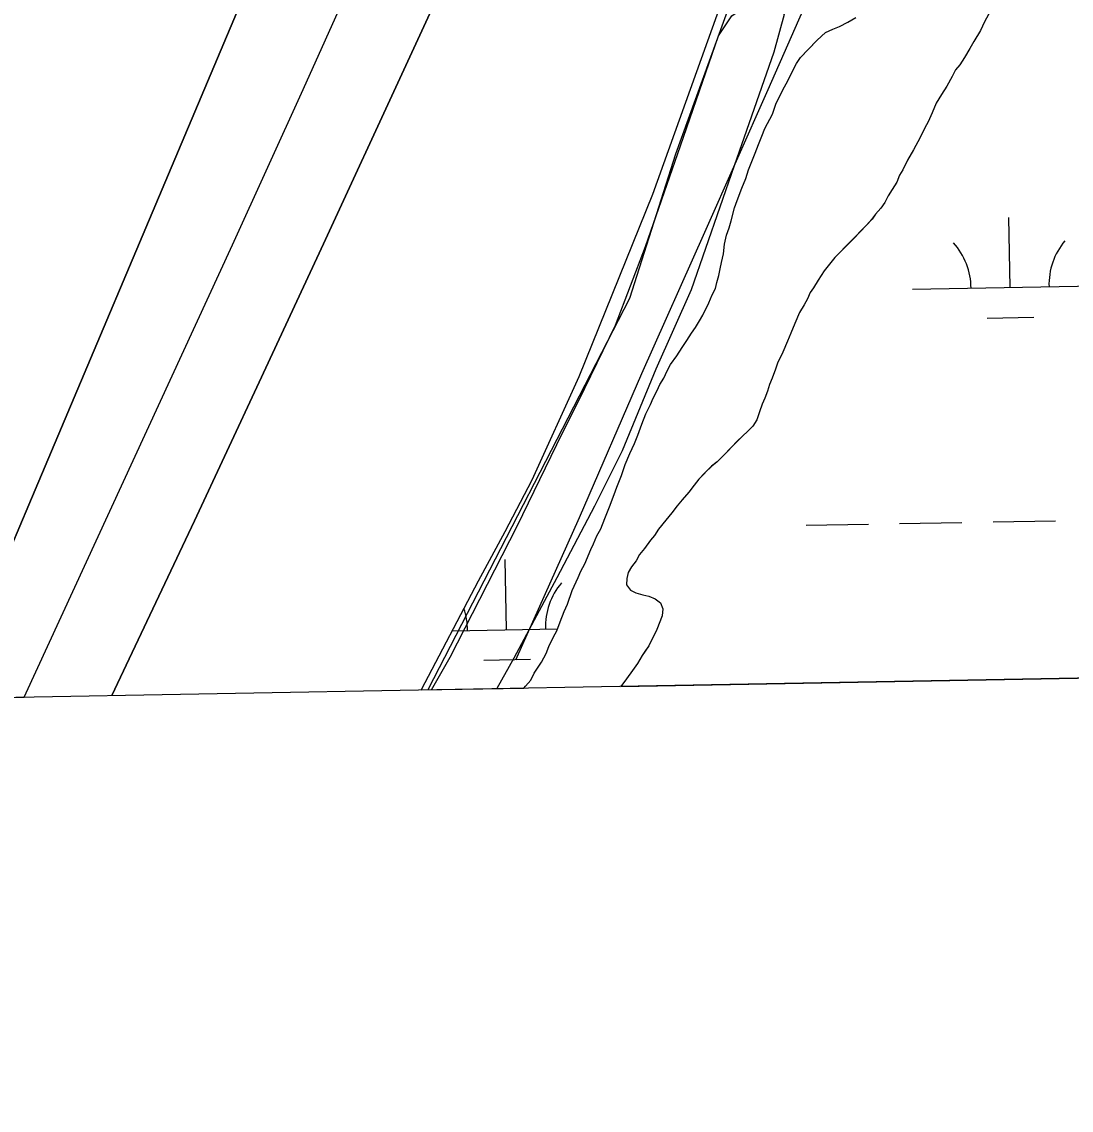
# Model space of a CAD drawing. Extents: x 3925854 to 3964121, y 224593 to 250589.
# Drawn here: x 3941766 to 3942305, y 230028 to 230586 of the extents above; entities that cross this region are included whole.
import ezdxf

# ---------------------------------------------------------------- set-up
doc = ezdxf.new("R2010")
doc.units = 0
for name, color, linetype in [('V-GRID-FRAM', 7, 'Continuous'), ('V-RIVR-EDGE', 7, 'Continuous'), ('V-RIVR-JETY', 7, 'Continuous'), ('V-RRAP-FSHR', 7, 'Continuous'), ('V-TOPO-DPTH', 7, 'Continuous'), ('V-TOPO-MINR', 7, 'Continuous'), ('V-TOPO-SHOR', 7, 'Continuous'), ('V-WETL-SWMP', 7, 'Continuous')]:
    doc.layers.add(name, color=color, linetype=linetype)

msp = doc.modelspace()

# ---------------------------------------------------------------- linework, layer by layer
at = {"layer": 'V-GRID-FRAM'}
msp.add_lwpolyline([(3929791.517, 248207.597), (3961703.892, 248787.859), (3962042.387, 230608.264), (3930114.146, 230027.713), (3929791.517, 248207.597)], dxfattribs=at)
at = {"layer": 'V-RIVR-EDGE'}
msp.add_lwpolyline([(3942651.892, 231927.962), (3942619.619, 231873.648), (3942581.048, 231802.016), (3942499.97, 231687.091), (3942487.376, 231656.391), (3942472.42, 231604.439), (3942450.379, 231502.108), (3942379.534, 231258.088), (3942329.943, 231072.317), (3942271.693, 230936.926), (3942175.66, 230722.818), (3942101.666, 230518.156), (3942078.051, 230444.162), (3941974.593, 230243.371)], dxfattribs=at)
at = {"layer": 'V-RIVR-JETY'}
msp.add_lwpolyline([(3941976.507, 230243.406), (3941986.062, 230260.174), (3942020.38, 230327.37), (3942040.797, 230369.26), (3942055.055, 230398.112), (3942070.849, 230430.518), (3942086.17, 230470.782), (3942104.129, 230522.477), (3942123.614, 230578.908), (3942130.587, 230589.203), (3942141.915, 230596.789), (3942149.775, 230597.262), (3942154.117, 230595.732), (3942157.322, 230589.867), (3942152.011, 230570.544), (3942131.761, 230512.141), (3942109.597, 230448.606), (3942091.526, 230407.918), (3942074.255, 230366.061), (3942059.993, 230337.602), (3942040.703, 230300.837), (3942018.705, 230259.719), (3942009.909, 230244.014)], dxfattribs=at)
at = {"layer": 'V-RRAP-FSHR'}
msp.add_lwpolyline([(3942019.709, 230258.709), (3942052.329, 230331.886), (3942084.358, 230405.659), (3942116.685, 230478.245), (3942149.109, 230551.422), (3942181.324, 230624.607), (3942213.625, 230697.794), (3942245.924, 230770.984), (3942277.271, 230844.583), (3942307.631, 230918.593), (3942335.737, 230993.493), (3942361.708, 231069.142), (3942385.739, 231145.643), (3942407.362, 231222.473)], dxfattribs=at)
at = {"layer": 'V-TOPO-DPTH'}
for points in [[(3942389.575, 231888.639), (3942369.916, 231830.332), (3942358.587, 231797.512), (3942346.946, 231764.805), (3942334.835, 231732.27), (3942322.412, 231699.848), (3942042.489, 230984.756), (3942040.664, 230980.146), (3942038.814, 230975.547), (3942036.928, 230970.961), (3942035.018, 230966.386), (3941769.88, 230338.258), (3941751.191, 230294.494)], [(3942389.575, 231888.639), (3942369.916, 231830.332), (3942358.587, 231797.512), (3942346.946, 231764.805), (3942334.835, 231732.27), (3942322.412, 231699.848), (3942042.489, 230984.756), (3942040.664, 230980.146), (3942038.814, 230975.547), (3942036.928, 230970.961), (3942035.018, 230966.386), (3941769.88, 230338.258), (3941751.191, 230294.494)], [(3941767.509, 230239.606), (3941874.254, 230471.617), (3941910.603, 230551.439), (3941946.536, 230631.447), (3941981.845, 230711.733), (3942016.737, 230792.203), (3942061.504, 230896.56), (3942073.537, 230925.057), (3942085.352, 230953.643), (3942096.841, 230982.362), (3942108.112, 231011.169), (3942154.082, 231130.664), (3942187.747, 231219.441), (3942220.842, 231308.428), (3942253.083, 231397.728), (3942284.755, 231487.236), (3942410.716, 231848.725), (3942417.377, 231868.213), (3942423.884, 231887.751)], [(3941767.509, 230239.606), (3941874.254, 230471.617), (3941910.603, 230551.439), (3941946.536, 230631.447), (3941981.845, 230711.733), (3942016.737, 230792.203), (3942061.504, 230896.56), (3942073.537, 230925.057), (3942085.352, 230953.643), (3942096.841, 230982.362), (3942108.112, 231011.169), (3942154.082, 231130.664), (3942187.747, 231219.441), (3942220.842, 231308.428), (3942253.083, 231397.728), (3942284.755, 231487.236), (3942410.716, 231848.725), (3942417.377, 231868.213), (3942423.884, 231887.751)], [(3942464.376, 231877.037), (3942453.936, 231845.495), (3942443.278, 231814.023), (3942390.361, 231660.371), (3942352.903, 231552.189), (3942315.207, 231444.091), (3942277.152, 231336.118), (3942238.859, 231228.229), (3942137.568, 230944.341), (3942135.159, 230937.866), (3942132.635, 230931.437), (3942129.939, 230925.079), (3942127.128, 230918.768), (3941921.022, 230472.261), (3941888.03, 230401.151), (3941854.856, 230330.127), (3941821.407, 230259.232), (3941812.474, 230240.424)], [(3941726.951, 230238.869), (3941767.509, 230239.606)]]:
    msp.add_lwpolyline(points, dxfattribs=at)
at = {"layer": 'V-TOPO-MINR'}
for points in [[(3941751.191, 230294.494), (3941769.88, 230338.258), (3942035.018, 230966.386), (3942036.928, 230970.961), (3942038.814, 230975.547), (3942040.664, 230980.146), (3942042.489, 230984.756), (3942322.412, 231699.848), (3942334.835, 231732.27), (3942346.946, 231764.805), (3942358.587, 231797.512), (3942369.916, 231830.332), (3942389.575, 231888.639)], [(3941767.509, 230239.606), (3941874.254, 230471.617), (3941910.603, 230551.439), (3941946.536, 230631.447), (3941981.845, 230711.733), (3942016.737, 230792.203), (3942061.504, 230896.56), (3942073.537, 230925.057), (3942085.352, 230953.643), (3942096.841, 230982.362), (3942108.112, 231011.169), (3942154.082, 231130.664), (3942187.747, 231219.441), (3942220.842, 231308.428), (3942253.083, 231397.728), (3942284.755, 231487.236), (3942410.716, 231848.725), (3942417.377, 231868.213), (3942423.884, 231887.751)], [(3941812.474, 230240.424), (3941821.407, 230259.232), (3941854.856, 230330.127), (3941888.03, 230401.151), (3941921.022, 230472.261), (3942127.128, 230918.768), (3942129.939, 230925.079), (3942132.635, 230931.437), (3942135.159, 230937.866), (3942137.568, 230944.341), (3942238.859, 231228.229), (3942277.152, 231336.118), (3942315.207, 231444.091), (3942352.903, 231552.189), (3942390.361, 231660.371), (3942443.278, 231814.023), (3942453.936, 231845.495), (3942464.376, 231877.037)]]:
    msp.add_lwpolyline(points, dxfattribs=at)
at = {"layer": 'V-TOPO-SHOR'}
for points in [[(3942118.715, 230441.88), (3942120.421, 230446.093), (3942122.135, 230449.255), (3942122.803, 230452.409), (3942123.817, 230455.913), (3942124.478, 230459.415), (3942125.146, 230462.567), (3942126.149, 230467.122), (3942126.798, 230472.023), (3942127.802, 230476.575), (3942129.16, 230480.436), (3942130.174, 230483.94), (3942131.853, 230490.598), (3942133.213, 230494.457), (3942135.595, 230500.773), (3942137.643, 230505.686), (3942138.994, 230510.245), (3942140.698, 230514.455), (3942142.404, 230518.668), (3942144.106, 230523.229), (3942145.81, 230527.44), (3942147.518, 230531.302), (3942151.288, 230538.679), (3942153.33, 230544.293), (3942155.042, 230547.807), (3942157.439, 230552.722), (3942159.155, 230555.886), (3942160.867, 230559.399), (3942163.609, 230564.668), (3942165.674, 230567.836), (3942169.481, 230571.719), (3942174.322, 230576.661), (3942178.478, 230580.548), (3942182.305, 230582.334), (3942185.785, 230583.768), (3942189.959, 230585.908), (3942194.126, 230588.396)], [(3942263.197, 230591.753), (3942260.109, 230586.127), (3942258.057, 230581.564), (3942254.618, 230575.936)], [(3942254.618, 230575.936), (3942252.558, 230572.422), (3942249.807, 230567.849), (3942247.399, 230563.98), (3942245.326, 230561.512), (3942243.614, 230558), (3942240.868, 230553.078), (3942238.115, 230548.856), (3942235.365, 230544.284), (3942233.317, 230539.369), (3942231.267, 230534.806), (3942229.553, 230531.642), (3942227.155, 230526.725), (3942223.722, 230520.399), (3942220.632, 230515.125), (3942218.233, 230510.208), (3942216.515, 230507.394), (3942215.153, 230503.886), (3942212.745, 230500.015), (3942210.68, 230496.849), (3942208.968, 230493.336), (3942206.9, 230490.518), (3942204.135, 230487.346), (3942202.413, 230484.88), (3942199.648, 230481.708), (3942196.189, 230478.177), (3942193.076, 230475.001), (3942189.963, 230471.822), (3942186.848, 230468.646), (3942183.389, 230465.115), (3942181.316, 230462.647), (3942177.863, 230458.418), (3942174.769, 230453.494), (3942172.36, 230449.626), (3942170.638, 230447.16), (3942169.272, 230444.002), (3942167.556, 230440.838), (3942165.149, 230436.969), (3942162.759, 230431.352), (3942160.711, 230426.438), (3942159.007, 230422.228), (3942156.617, 230416.61), (3942153.877, 230410.99), (3942152.861, 230407.834), (3942151.159, 230403.273), (3942149.793, 230400.113), (3942148.78, 230396.607), (3942147.418, 230393.099), (3942146.052, 230389.939), (3942144.692, 230386.08), (3942143.336, 230381.874), (3942141.272, 230378.706), (3942138.505, 230375.881), (3942136.08, 230373.76), (3942133.311, 230370.936), (3942130.544, 230368.111), (3942126.047, 230363.522), (3942122.934, 230360.345), (3942120.159, 230358.219), (3942116.7, 230354.691), (3942113.585, 230351.512), (3942111.17, 230348.342), (3942108.409, 230344.819), (3942104.955, 230340.938), (3942102.54, 230337.768), (3942099.779, 230334.246), (3942096.672, 230330.371), (3942092.873, 230325.787), (3942090.809, 230322.621), (3942088.736, 230320.153), (3942085.634, 230315.926), (3942083.219, 230312.758), (3942081.505, 230309.594), (3942079.088, 230306.424), (3942077.37, 230303.61), (3942076.702, 230300.458), (3942076.385, 230297.31), (3942078.511, 230294.535), (3942081.321, 230293.165), (3942084.827, 230292.151), (3942087.979, 230291.483), (3942091.139, 230290.117), (3942093.955, 230288.051), (3942095.034, 230284.915), (3942094.721, 230281.415), (3942091.997, 230274.399), (3942090.627, 230271.587), (3942087.886, 230265.967), (3942086.164, 230263.504), (3942084.442, 230261.04), (3942082.037, 230256.821), (3942079.627, 230253.302), (3942076.524, 230249.075), (3942073.584, 230245.171)], [(3942023.791, 230244.266), (3942024.587, 230245.194), (3942027.352, 230248.369), (3942029.064, 230251.881), (3942032.851, 230257.511), (3942035.251, 230262.08), (3942036.613, 230265.588), (3942039.011, 230270.506), (3942040.725, 230273.67), (3942042.427, 230278.231), (3942044.471, 230283.494), (3942046.181, 230287.357), (3942048.555, 230294.371), (3942051.635, 230301.043), (3942053.001, 230304.201), (3942055.057, 230308.068), (3942058.129, 230315.439), (3942059.497, 230318.249), (3942061.203, 230322.461), (3942063.265, 230325.978), (3942065.309, 230331.239), (3942067.695, 230337.207), (3942070.077, 230343.521), (3942071.437, 230347.381), (3942073.823, 230353.347), (3942075.865, 230358.961), (3942078.253, 230364.576), (3942080.647, 230369.844), (3942082.353, 230374.055), (3942084.393, 230379.668), (3942086.436, 230384.932), (3942088.833, 230389.849), (3942090.199, 230393.009), (3942092.257, 230396.873), (3942093.623, 230400.033), (3942095.687, 230403.202), (3942097.397, 230407.062), (3942099.112, 230410.226), (3942102.212, 230414.802), (3942104.965, 230419.023), (3942107.375, 230422.543), (3942109.784, 230426.412), (3942111.852, 230429.23), (3942113.915, 230432.744), (3942115.633, 230435.558), (3942117.345, 230439.07), (3942118.715, 230441.88)]]:
    msp.add_lwpolyline(points, dxfattribs=at)
at = {"layer": 'V-WETL-SWMP'}
for p, q in [((3942139.948, 230637.507), (3942089.8, 230497.469)), ((3942189.958, 230585.908), (3942194.127, 230588.397)), ((3942178.478, 230580.549), (3942182.305, 230582.335)), ((3942182.305, 230582.335), (3942185.785, 230583.768)), ((3942185.785, 230583.768), (3942189.958, 230585.908)), ((3942258.057, 230581.564), (3942254.618, 230575.937)), ((3942260.108, 230586.128), (3942258.057, 230581.564)), ((3942165.674, 230567.836), (3942174.323, 230576.662)), ((3942174.323, 230576.662), (3942178.478, 230580.549)), ((3942254.618, 230575.937), (3942252.557, 230572.421)), ((3942252.557, 230572.421), (3942249.807, 230567.849)), ((3942160.866, 230559.399), (3942163.609, 230564.669)), ((3942163.609, 230564.669), (3942165.674, 230567.836)), ((3942247.4, 230563.98), (3942245.327, 230561.512)), ((3942249.807, 230567.849), (3942247.4, 230563.98)), ((3942159.154, 230555.886), (3942160.866, 230559.399)), ((3942245.327, 230561.512), (3942243.615, 230558)), ((3942157.439, 230552.723), (3942159.154, 230555.886)), ((3942240.869, 230553.078), (3942238.115, 230548.856)), ((3942243.615, 230558), (3942240.869, 230553.078)), ((3942153.33, 230544.293), (3942157.439, 230552.723)), ((3942238.115, 230548.856), (3942235.366, 230544.285)), ((3942151.289, 230538.68), (3942153.33, 230544.293)), ((3942235.366, 230544.285), (3942233.318, 230539.37)), ((3942147.519, 230531.302), (3942151.289, 230538.68)), ((3942233.318, 230539.37), (3942231.267, 230534.806)), ((3942145.811, 230527.44), (3942147.519, 230531.302)), ((3942229.552, 230531.643), (3942227.155, 230526.725)), ((3942231.267, 230534.806), (3942229.552, 230531.643)), ((3942144.106, 230523.228), (3942145.811, 230527.44)), ((3942227.155, 230526.725), (3942223.723, 230520.399)), ((3942142.404, 230518.667), (3942144.106, 230523.228)), ((3942223.723, 230520.399), (3942220.631, 230515.125)), ((3942138.994, 230510.244), (3942142.404, 230518.667)), ((3942220.631, 230515.125), (3942218.234, 230510.207)), ((3942137.642, 230505.686), (3942138.994, 230510.244)), ((3942218.234, 230510.207), (3942216.515, 230507.394)), ((3942135.595, 230500.772), (3942137.642, 230505.686)), ((3942215.153, 230503.885), (3942212.745, 230500.015)), ((3942216.515, 230507.394), (3942215.153, 230503.885)), ((3942089.8, 230497.469), (3942052.014, 230403.989)), ((3942133.212, 230494.457), (3942135.595, 230500.772)), ((3942212.745, 230500.015), (3942210.68, 230496.849)), ((3942131.853, 230490.598), (3942133.212, 230494.457)), ((3942208.968, 230493.336), (3942206.899, 230490.519)), ((3942210.68, 230496.849), (3942208.968, 230493.336)), ((3942130.173, 230483.94), (3942131.853, 230490.598)), ((3942204.135, 230487.345), (3942202.412, 230484.881)), ((3942206.899, 230490.519), (3942204.135, 230487.345)), ((3942127.801, 230476.576), (3942129.16, 230480.435)), ((3942129.16, 230480.435), (3942130.173, 230483.94)), ((3942199.648, 230481.708), (3942183.389, 230465.115)), ((3942202.412, 230484.881), (3942199.648, 230481.708)), ((3942273.221, 230449.786), (3942272.566, 230485.78)), ((3942126.798, 230472.022), (3942127.801, 230476.576)), ((3942126.149, 230467.122), (3942126.798, 230472.022)), ((3942125.146, 230462.568), (3942126.149, 230467.122)), ((3942183.389, 230465.115), (3942181.317, 230462.648)), ((3942123.816, 230455.914), (3942124.479, 230459.416)), ((3942124.479, 230459.416), (3942125.146, 230462.568)), ((3942177.864, 230458.418), (3942174.768, 230453.494)), ((3942181.317, 230462.648), (3942177.864, 230458.418)), ((3942122.135, 230449.256), (3942122.803, 230452.409)), ((3942122.803, 230452.409), (3942123.816, 230455.914)), ((3942174.768, 230453.494), (3942172.361, 230449.625)), ((3942120.42, 230446.093), (3942122.135, 230449.256)), ((3942170.638, 230447.161), (3942169.272, 230444.001)), ((3942172.361, 230449.625), (3942170.638, 230447.161)), ((3942223.229, 230448.877), (3942323.213, 230450.695)), ((3942115.633, 230435.559), (3942118.715, 230441.881)), ((3942118.715, 230441.881), (3942120.42, 230446.093)), ((3942169.272, 230444.001), (3942167.556, 230440.838)), ((3942113.914, 230432.745), (3942115.633, 230435.559)), ((3942165.149, 230436.969), (3942162.759, 230431.352)), ((3942167.556, 230440.838), (3942165.149, 230436.969)), ((3942111.852, 230429.229), (3942113.914, 230432.745)), ((3942162.759, 230431.352), (3942160.712, 230426.438)), ((3942261.503, 230434.139), (3942285.499, 230434.575)), ((3942107.376, 230422.543), (3942109.784, 230426.412)), ((3942109.784, 230426.412), (3942111.852, 230429.229)), ((3942160.712, 230426.438), (3942159.007, 230422.227)), ((3942102.212, 230414.801), (3942104.965, 230419.023)), ((3942104.965, 230419.023), (3942107.376, 230422.543)), ((3942159.007, 230422.227), (3942156.617, 230416.61)), ((3942099.112, 230410.226), (3942102.212, 230414.801)), ((3942156.617, 230416.61), (3942153.877, 230410.99)), ((3942097.397, 230407.063), (3942099.112, 230410.226)), ((3942152.861, 230407.834), (3942151.159, 230403.273)), ((3942153.877, 230410.99), (3942152.861, 230407.834)), ((3942052.014, 230403.989), (3942027.817, 230351.012)), ((3942093.623, 230400.034), (3942095.688, 230403.201)), ((3942095.688, 230403.201), (3942097.397, 230407.063)), ((3942151.159, 230403.273), (3942149.793, 230400.113)), ((3942090.199, 230393.009), (3942092.257, 230396.874)), ((3942092.257, 230396.874), (3942093.623, 230400.034)), ((3942148.78, 230396.608), (3942147.418, 230393.099)), ((3942149.793, 230400.113), (3942148.78, 230396.608)), ((3942088.833, 230389.849), (3942090.199, 230393.009)), ((3942147.418, 230393.099), (3942146.051, 230389.939)), ((3942086.436, 230384.932), (3942088.833, 230389.849)), ((3942144.692, 230386.081), (3942143.337, 230381.873)), ((3942146.051, 230389.939), (3942144.692, 230386.081)), ((3942084.392, 230379.668), (3942086.436, 230384.932)), ((3942143.337, 230381.873), (3942141.272, 230378.706)), ((3942082.352, 230374.055), (3942084.392, 230379.668)), ((3942138.504, 230375.882), (3942136.079, 230373.76)), ((3942141.272, 230378.706), (3942138.504, 230375.882)), ((3942078.253, 230364.576), (3942080.647, 230369.843)), ((3942080.647, 230369.843), (3942082.352, 230374.055)), ((3942136.079, 230373.76), (3942122.933, 230360.345)), ((3942075.864, 230358.96), (3942078.253, 230364.576)), ((3942073.823, 230353.347), (3942075.864, 230358.96)), ((3942120.158, 230358.22), (3942113.585, 230351.512)), ((3942122.933, 230360.345), (3942120.158, 230358.22)), ((3942071.437, 230347.381), (3942073.823, 230353.347)), ((3942027.817, 230351.012), (3942014.086, 230324.507)), ((3942070.078, 230343.522), (3942071.437, 230347.381)), ((3942111.171, 230348.342), (3942108.41, 230344.819)), ((3942113.585, 230351.512), (3942111.171, 230348.342)), ((3942067.695, 230337.207), (3942070.078, 230343.522)), ((3942104.954, 230340.939), (3942102.539, 230337.769)), ((3942108.41, 230344.819), (3942104.954, 230340.939)), ((3942065.309, 230331.24), (3942067.695, 230337.207)), ((3942102.539, 230337.769), (3942099.779, 230334.246)), ((3942063.265, 230325.977), (3942065.309, 230331.24)), ((3942096.672, 230330.37), (3942092.874, 230325.787)), ((3942099.779, 230334.246), (3942096.672, 230330.37)), ((3942264.562, 230329.537), (3942296.556, 230330.119)), ((3942014.086, 230324.507), (3942000.343, 230299.168)), ((3942061.203, 230322.461), (3942063.265, 230325.977)), ((3942092.874, 230325.787), (3942090.809, 230322.621)), ((3942168.577, 230327.792), (3942200.572, 230328.374)), ((3942216.569, 230328.665), (3942248.564, 230329.246)), ((3942059.498, 230318.249), (3942061.203, 230322.461)), ((3942088.737, 230320.153), (3942085.634, 230315.927)), ((3942090.809, 230322.621), (3942088.737, 230320.153)), ((3942055.058, 230308.068), (3942058.129, 230315.439)), ((3942058.129, 230315.439), (3942059.498, 230318.249)), ((3942083.219, 230312.757), (3942081.504, 230309.594)), ((3942085.634, 230315.927), (3942083.219, 230312.757)), ((3942014.933, 230274.248), (3942014.279, 230310.242)), ((3942053, 230304.202), (3942055.058, 230308.068)), ((3942081.504, 230309.594), (3942079.089, 230306.424)), ((3942051.634, 230301.043), (3942053, 230304.202)), ((3942077.37, 230303.61), (3942076.703, 230300.458)), ((3942079.089, 230306.424), (3942077.37, 230303.61)), ((3942000.343, 230299.168), (3941971.209, 230243.31)), ((3942048.555, 230294.371), (3942051.634, 230301.043)), ((3942076.703, 230300.458), (3942076.385, 230297.309)), ((3942076.385, 230297.309), (3942078.51, 230294.534)), ((3942046.18, 230287.356), (3942048.555, 230294.371)), ((3942078.51, 230294.534), (3942081.32, 230293.165)), ((3942081.32, 230293.165), (3942084.826, 230292.151)), ((3942084.826, 230292.151), (3942087.978, 230291.484)), ((3942087.978, 230291.484), (3942091.138, 230290.118)), ((3942044.471, 230283.494), (3942046.18, 230287.356)), ((3942091.138, 230290.118), (3942093.955, 230288.05)), ((3942093.955, 230288.05), (3942095.035, 230284.915)), ((3942095.035, 230284.915), (3942094.721, 230281.416)), ((3942042.427, 230278.231), (3942044.471, 230283.494)), ((3942094.721, 230281.416), (3942091.996, 230274.398)), ((3941987.081, 230273.741), (3942041.119, 230274.724)), ((3942039.01, 230270.506), (3942040.726, 230273.67)), ((3942040.726, 230273.67), (3942042.427, 230278.231)), ((3942091.996, 230274.398), (3942087.887, 230265.968)), ((3942036.613, 230265.589), (3942039.01, 230270.506)), ((3942035.251, 230262.08), (3942036.613, 230265.589)), ((3942087.887, 230265.968), (3942084.442, 230261.04)), ((3942003.216, 230258.601), (3942027.212, 230259.038)), ((3942029.063, 230251.881), (3942032.85, 230257.512)), ((3942032.85, 230257.512), (3942035.251, 230262.08)), ((3942084.442, 230261.04), (3942082.038, 230256.821)), ((3942027.351, 230248.368), (3942029.063, 230251.881)), ((3942079.627, 230253.302), (3942076.524, 230249.076)), ((3942082.038, 230256.821), (3942079.627, 230253.302)), ((3942024.586, 230245.195), (3942027.351, 230248.368)), ((3942073.583, 230245.171), (3942324.352, 230249.731)), ((3942076.524, 230249.076), (3942073.583, 230245.171)), ((3941971.209, 230243.31), (3942023.79, 230244.266)), ((3942023.79, 230244.266), (3942024.586, 230245.195))]:
    msp.add_line(p, q, dxfattribs=at)
for centre, start, end in [((3942217.978, 230449.256), 0.26988, 41.81354), ((3942328.446, 230451.265), 140.26988, 181.81353), ((3942070.159, 230275.727), 140.26988, 181.81353), ((3941959.691, 230273.718), 0.26988, 18.92609)]:
    msp.add_arc(centre, 35.246, start, end, dxfattribs=at)

doc.saveas('drawing.dxf')
